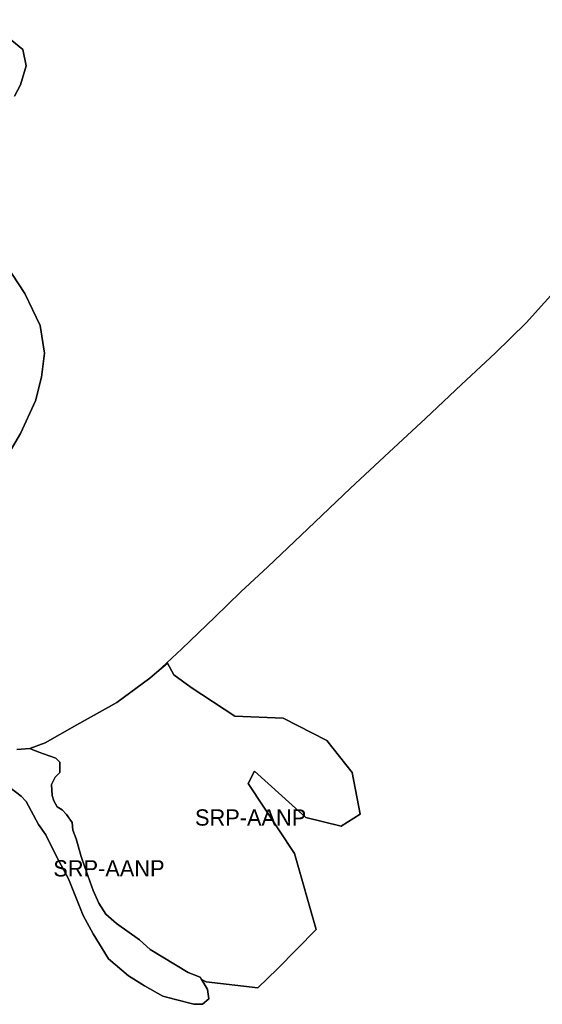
# Model space of a CAD drawing. Extents: x 598968 to 613553, y 4409678 to 4430833.
# Drawn here: x 604372 to 604757, y 4423171 to 4423897 of the extents above; entities that cross this region are included whole.
import ezdxf

# ---------------------------------------------------------------- set-up
doc = ezdxf.new("R2010")
doc.units = 0
doc.layers.add('Sòl Rústic Protegit', color=7, linetype='Continuous')
doc.layers.add('Sòl Rústic Protegit - Alt Nivell de Protecció', color=7, linetype='Continuous')

msp = doc.modelspace()

# ---------------------------------------------------------------- linework, layer by layer
at = {"layer": 'Sòl Rústic Protegit'}
for points in [[(604347.1801, 4423896.5102), (604374.1801, 4423874.5102), (604376.7425, 4423862.5102), (604372.5549, 4423848.5102), (604368.1177, 4423840.0102)], [(604356.8049, 4423723.0102), (604375.8677, 4423694.5102), (604387.0551, 4423671.0102), (604390.3675, 4423650.5102), (604387.9299, 4423633.0102), (604383.7425, 4423615.5102), (604372.5549, 4423591.5102), (604361.7425, 4423573.0102)], [(604772.6853, 4423703.0616), (604745.4355, 4423673.062), (604722.7481, 4423650.5624), (604697.8733, 4423627.5626), (604671.1861, 4423602.5628), (604644.4987, 4423577.5632), (604616.0615, 4423551.0634), (604584.4367, 4423521.0638), (604555.0619, 4423493.064), (604535.1245, 4423474.5642), (604515.9373, 4423456.0644), (604491.4999, 4423432.5646), (604473.2373, 4423415.4184), (604480.9601, 4423421.953), (604485.5551, 4423413.5098), (604498.5551, 4423404.0098), (604530.5427, 4423382.888), (604566.1801, 4423381.5098), (604598.4927, 4423365.0098), (604617.1871, 4423341.3188), (604623.1971, 4423310.7678), (604609.1737, 4423301.7528), (604583.1303, 4423308.2636), (604545.0671, 4423342.3204), (604540.5595, 4423333.3054), (604574.6161, 4423281.7194), (604590.6429, 4423225.626), (604562.0953, 4423196.5776), (604547.5711, 4423182.5542), (604509.5077, 4423187.0618), (604506.0995, 4423188.8556), (604507.6801, 4423186.0102), (604510.3675, 4423181.5102), (604511.4299, 4423174.5102), (604506.7427, 4423170.5102), (604500.4927, 4423170.5102), (604486.9299, 4423174.0102), (604477.6177, 4423176.5102), (604464.1177, 4423184.0102), (604452.1177, 4423191.5102), (604437.5551, 4423204.0102), (604426.1175, 4423222.5102), (604418.8677, 4423236.0102), (604407.9299, 4423263.0102), (604399.1175, 4423279.5102), (604391.3051, 4423295.5102), (604385.8051, 4423303.0102), (604376.6801, 4423320.0102), (604373.1177, 4423324.0102), (604358.5549, 4423335.0102)], [(604369.9301, 4423358.5102), (604379.3677, 4423359.01), (604390.6379, 4423363.2762), (604414.1255, 4423376.5652), (604443.6063, 4423392.9848), (604467.9385, 4423410.9348), (604473.2373, 4423415.4184), (604491.4999, 4423432.5646), (604515.9373, 4423456.0644), (604535.1245, 4423474.5642), (604555.0619, 4423493.064), (604584.4367, 4423521.0638), (604616.0615, 4423551.0634), (604644.4987, 4423577.5632), (604671.1861, 4423602.5628), (604697.8733, 4423627.5626), (604722.7481, 4423650.5624), (604745.4355, 4423673.062), (604772.6853, 4423703.0616)]]:
    msp.add_lwpolyline(points, dxfattribs=at)
at = {"layer": 'Sòl Rústic Protegit - Alt Nivell de Protecció'}
for points in [[(604368.1177, 4423840.0102), (604372.5549, 4423848.5102), (604376.7425, 4423862.5102), (604374.1801, 4423874.5102), (604347.1801, 4423896.5102)], [(604361.7425, 4423573.0102), (604372.5549, 4423591.5102), (604383.7425, 4423615.5102), (604387.9299, 4423633.0102), (604390.3675, 4423650.5102), (604387.0551, 4423671.0102), (604375.8677, 4423694.5102), (604356.8049, 4423723.0102)], [(604358.5549, 4423335.0102), (604373.1177, 4423324.0102), (604376.6801, 4423320.0102), (604385.8051, 4423303.0102), (604391.3051, 4423295.5102), (604399.1175, 4423279.5102), (604407.9299, 4423263.0102), (604418.8677, 4423236.0102), (604426.1175, 4423222.5102), (604437.5551, 4423204.0102), (604452.1177, 4423191.5102), (604464.1177, 4423184.0102), (604477.6177, 4423176.5102), (604486.9299, 4423174.0102), (604500.4927, 4423170.5102), (604506.7427, 4423170.5102), (604511.4299, 4423174.5102), (604510.3675, 4423181.5102), (604507.6801, 4423186.0102), (604506.0995, 4423188.8556), (604505.1801, 4423190.5102), (604496.3051, 4423194.01), (604468.2427, 4423211.01), (604460.4301, 4423218.01), (604443.3051, 4423230.01), (604435.4927, 4423237.01), (604430.3051, 4423245.01), (604426.1177, 4423254.51), (604419.9301, 4423271.51), (604417.3051, 4423279.51), (604413.6801, 4423292.51), (604411.0551, 4423299.01), (604410.5551, 4423304.51), (604406.3677, 4423310.51), (604403.2427, 4423314.01), (604399.6177, 4423316.01), (604397.0551, 4423320.51), (604395.9927, 4423324.51), (604395.4927, 4423332.51), (604398.0551, 4423338.01), (604401.6801, 4423341.51), (604401.6801, 4423349.01), (604398.6177, 4423352.01), (604394.4301, 4423353.51), (604388.6801, 4423355.51), (604381.6088, 4423358.1677), (604379.3677, 4423359.01), (604369.9301, 4423358.5102)]]:
    msp.add_lwpolyline(points, dxfattribs=at)
msp.add_lwpolyline([(604506.0995, 4423188.8556), (604509.5077, 4423187.0618), (604547.5711, 4423182.5542), (604562.0953, 4423196.5776), (604590.6429, 4423225.626), (604574.6161, 4423281.7194), (604540.5595, 4423333.3054), (604545.0671, 4423342.3204), (604583.1303, 4423308.2636), (604609.1737, 4423301.7528), (604623.1971, 4423310.7678), (604617.1871, 4423341.3188), (604598.4927, 4423365.0098), (604566.1801, 4423381.5098), (604530.5427, 4423382.888), (604498.5551, 4423404.0098), (604485.5551, 4423413.5098), (604480.9601, 4423421.953), (604473.2373, 4423415.4184), (604467.9385, 4423410.9348), (604443.6063, 4423392.9848), (604414.1255, 4423376.5652), (604390.6379, 4423363.2762), (604379.3677, 4423359.01), (604381.6088, 4423358.1677), (604388.6801, 4423355.51), (604394.4301, 4423353.51), (604398.6177, 4423352.01), (604401.6801, 4423349.01), (604401.6801, 4423341.51), (604398.0551, 4423338.01), (604395.4927, 4423332.51), (604395.9927, 4423324.51), (604397.0551, 4423320.51), (604399.6177, 4423316.01), (604403.2427, 4423314.01), (604406.3677, 4423310.51), (604410.5551, 4423304.51), (604411.0551, 4423299.01), (604413.6801, 4423292.51), (604417.3051, 4423279.51), (604419.9301, 4423271.51), (604426.1177, 4423254.51), (604430.3051, 4423245.01), (604435.4927, 4423237.01), (604443.3051, 4423230.01), (604460.4301, 4423218.01), (604468.2427, 4423211.01), (604496.3051, 4423194.01), (604505.1801, 4423190.5102)], close=True, dxfattribs=at)

# ---------------------------------------------------------------- texts
for p in [(604501.2824, 4423302.2536), (604396.7764, 4423264.7601)]:
    msp.add_text('SRP-AANP', height=12, dxfattribs=at).set_placement(p)

doc.saveas('drawing.dxf')
